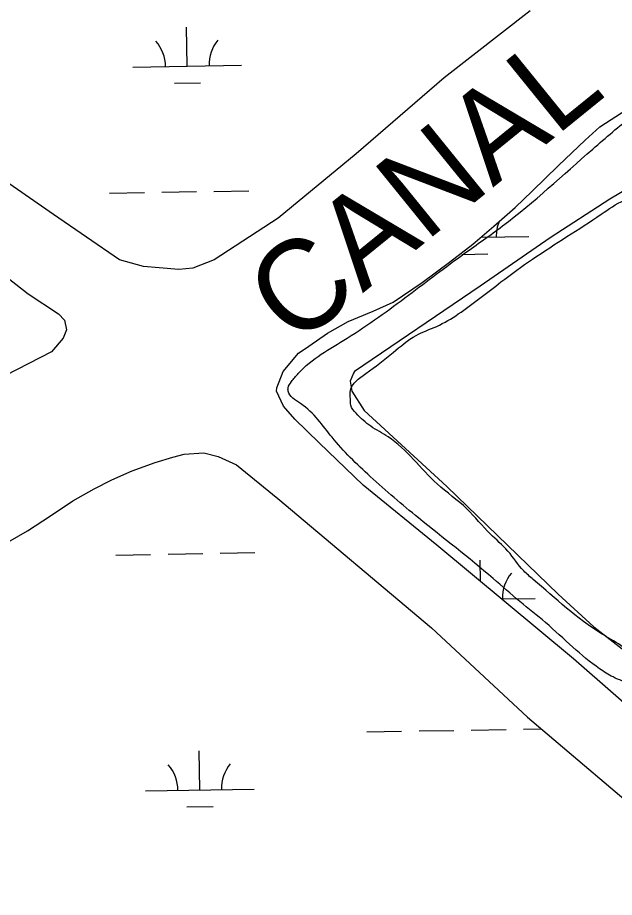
# Model space of a CAD drawing. Extents: x 3887375 to 3925618, y 296674 to 322633.
# Drawn here: x 3897586 to 3898135, y 313327 to 314136 of the extents above; entities that cross this region are included whole.
import ezdxf

# ---------------------------------------------------------------- set-up
doc = ezdxf.new("R2010")
doc.units = 0
for name, color, linetype in [('V-RIVR-EDGE', 7, 'Continuous'), ('V-RIVR-IDEN', 7, 'Continuous'), ('V-TOPO-SHOR', 7, 'Continuous'), ('V-WETL-SWMP', 7, 'Continuous')]:
    doc.layers.add(name, color=color, linetype=linetype)

msp = doc.modelspace()

# ---------------------------------------------------------------- linework, layer by layer
at = {"layer": 'V-RIVR-EDGE'}
for points in [[(3898164.94, 313539.86), (3898176.19, 313530.37), (3898173.97, 313525.53), (3898165.16, 313524.23), (3898150.63, 313524.27), (3898133.92, 313529.59), (3898121.6, 313537.11), (3898097, 313556.98), (3898071.95, 313579.5), (3898048.23, 313598.93), (3898023.62, 313620.13), (3897955.07, 313675.78), (3897910.69, 313713.75), (3897875.56, 313749.94), (3897846.57, 313780.84), (3897835.15, 313792.31), (3897835.16, 313795.4), (3897838.26, 313801.11), (3897844.44, 313808.58), (3897889.43, 313841.05), (3897945.89, 313880.54), (3897997.06, 313918.72), (3898032.35, 313944.17), (3898115.3, 314014.86), (3898151.92, 314045.59), (3898169.13, 314058.76), (3898185.89, 314069.72), (3898210.57, 314081.55), (3898238.79, 314095.13), (3898264.78, 314102.99), (3898293.86, 314110.41), (3898303.99, 314109.94), (3898328.65, 314109.44), (3898350.22, 314110.27), (3898402.18, 314110.14), (3898451.92, 314105.17), (3898499.47, 314103.29), (3898532.93, 314101.45), (3898579.15, 314096.93), (3898650.9, 314088.83), (3898693.6, 314085.2), (3898742.91, 314080.68), (3898803.23, 314079.2), (3898857.83, 314081.71), (3898902.75, 314085.12), (3898930.5, 314088.58), (3898962.21, 314092.9), (3899002.71, 314088.84), (3899033.51, 314081.28), (3899062.09, 314064.03), (3899078.78, 314047.7), (3899091.94, 314025.21), (3899105.08, 313997.44), (3899105.9, 313974.98), (3899101.87, 313948.13), (3899094.77, 313925.26), (3899084.14, 313899.3)], [(3898164.94, 313539.86), (3898141.03, 313558.63), (3898123.45, 313569.24), (3898060.6, 313619.16), (3898051.82, 313627.1), (3898037.33, 313645.19), (3898021.08, 313661.08), (3897999.56, 313684.03), (3897972.32, 313707), (3897927.07, 313750.26), (3897911.25, 313759.98), (3897897.63, 313771.91), (3897892.8, 313779.4), (3897892.38, 313785.13), (3897892.4, 313793.05), (3897906.52, 313808.43), (3897931.67, 313827.74), (3897952.84, 313843.54), (3897971.8, 313851.86), (3897991.64, 313863.26), (3898030.9, 313892.66), (3898060.01, 313913.72), (3898123.08, 313954.96), (3898144.24, 313967.67), (3898156.14, 313971.17), (3898170.23, 313972.45), (3898180.37, 313975.51), (3898186.99, 313979.9), (3898199.35, 313994.84), (3898201.56, 313997.91), (3898205.08, 313998.79), (3898207.28, 313997.46), (3898214.74, 313985.99), (3898218.7, 313983.78), (3898229.71, 313984.2), (3898236.31, 313984.18), (3898245.55, 313979.31), (3898250.83, 313978.86), (3898264.92, 313981.47)]]:
    msp.add_spline(points, degree=3, dxfattribs=at)
at = {"layer": 'V-TOPO-SHOR'}
for points in [[(3898057.62, 314141.81), (3897978.56, 314080.42), (3897897.73, 314010.48), (3897825.96, 313951.28), (3897767.04, 313912.97), (3897747.48, 313905.37), (3897734.61, 313904.25), (3897716.5, 313905.52), (3897702.02, 313906.73), (3897680.04, 313913), (3897619.39, 313954.8), (3897537.87, 314011.1)], [(3898211.98, 313446.38), (3898097.52, 313546.35), (3897971.93, 313650.78), (3897904.23, 313705.87), (3897863.64, 313744.73), (3897841.23, 313766.49), (3897830.87, 313778.52), (3897824.49, 313792.13), (3897824.87, 313795.42), (3897830.71, 313810.49), (3897844.81, 313827.08), (3897854.13, 313833.53), (3897871.45, 313845.45), (3897890.41, 313856.36), (3897913.29, 313865.9), (3897931.88, 313874.18), (3897958.52, 313892.22), (3897983.52, 313910.95), (3898004.87, 313927.43), (3898024.24, 313943.94), (3898043.95, 313961.1), (3898059.67, 313976.01), (3898083.76, 313999.7), (3898108.18, 314023.05), (3898121.88, 314035.36), (3898146.85, 314051.45)], [(3897563.28, 313907.03), (3897596.18, 313881.8), (3897623.9, 313863.25), (3897629.42, 313857.56), (3897631.26, 313848.63), (3897628.18, 313841.1), (3897617.43, 313828.41), (3897575.25, 313806.66)], [(3897571.51, 313650.05), (3897595.45, 313663.85), (3897616.75, 313677.69), (3897637.07, 313691.54), (3897656.68, 313702.45), (3897672.96, 313710.77), (3897691.87, 313719.04), (3897712.75, 313726.63), (3897728.98, 313731.65), (3897739.57, 313734.45), (3897757.71, 313735.49), (3897770.84, 313732.32), (3897787.53, 313724.48), (3897825.61, 313693.58), (3897967.13, 313574.73), (3898055.17, 313492.63), (3898178.13, 313388.57), (3898271.18, 313310.68)]]:
    msp.add_lwpolyline(points, dxfattribs=at)
at = {"layer": 'V-WETL-SWMP'}
for p, q in [((3897742.41, 314090.97), (3897741.79, 314126.97)), ((3897692.41, 314090.11), (3897792.4, 314091.83)), ((3897730.67, 314075.34), (3897754.67, 314075.75)), ((3897670.99, 313974.3), (3897702.99, 313974.85)), ((3897718.98, 313975.12), (3897750.98, 313975.67)), ((3897766.98, 313975.94), (3897798.97, 313976.49)), ((3898012.25, 313933.72), (3898056.58, 313934.48)), ((3897994.85, 313917.99), (3898018.85, 313918.4)), ((3897676.7, 313641.67), (3897708.7, 313642.22)), ((3897724.7, 313642.49), (3897756.69, 313643.04)), ((3897772.69, 313643.32), (3897804.68, 313643.87)), ((3898012.01, 313617.45), (3898011.67, 313636.99)), ((3898031.41, 313601.32), (3898062.28, 313601.85)), ((3897907.53, 313479.11), (3897939.52, 313479.66)), ((3897955.52, 313479.93), (3897987.51, 313480.48)), ((3898003.51, 313480.75), (3898035.51, 313481.3)), ((3898051.51, 313481.58), (3898067.89, 313481.86)), ((3897753.83, 313425.72), (3897753.21, 313461.71)), ((3897703.84, 313424.86), (3897803.82, 313426.58)), ((3897742.09, 313410.08), (3897766.09, 313410.5))]:
    msp.add_line(p, q, dxfattribs=at)
for points in [[(3898057.61, 314141.81), (3897978.56, 314080.42), (3897897.73, 314010.48), (3897825.96, 313951.28), (3897767.04, 313912.98), (3897747.48, 313905.37), (3897734.61, 313904.25), (3897716.5, 313905.52), (3897702.02, 313906.73), (3897680.04, 313913), (3897619.39, 313954.8), (3897537.87, 314011.1)], [(3898211.98, 313446.38), (3898097.52, 313546.35), (3897971.93, 313650.78), (3897904.23, 313705.87), (3897863.64, 313744.73), (3897841.23, 313766.5), (3897830.87, 313778.52), (3897824.49, 313792.13), (3897824.87, 313795.42), (3897830.71, 313810.49), (3897844.81, 313827.08), (3897854.13, 313833.53), (3897871.45, 313845.45), (3897890.41, 313856.36), (3897913.29, 313865.9), (3897931.88, 313874.18), (3897958.52, 313892.22), (3897983.52, 313910.95), (3898004.87, 313927.43), (3898024.24, 313943.94), (3898043.95, 313961.1), (3898059.67, 313976.01), (3898083.76, 313999.7), (3898108.18, 314023.05), (3898121.88, 314035.36), (3898146.85, 314051.45)], [(3898182.97, 313999.8), (3898130.94, 313968.69), (3898076.02, 313933.11), (3898011.72, 313888.73), (3897896.2, 313810.48), (3897895.23, 313808.69), (3897892.26, 313801.5), (3897893.78, 313792.34), (3897905.06, 313774.66), (3897981.14, 313704.77), (3898083.62, 313605.77), (3898116.35, 313575.55), (3898154.58, 313546.07)], [(3897563.28, 313907.03), (3897596.18, 313881.8), (3897623.9, 313863.25), (3897629.42, 313857.56), (3897631.26, 313848.63), (3897628.18, 313841.1), (3897617.43, 313828.41), (3897575.25, 313806.66)], [(3897571.51, 313650.04), (3897595.45, 313663.85), (3897616.75, 313677.69), (3897637.07, 313691.54), (3897656.68, 313702.45), (3897672.96, 313710.76), (3897691.87, 313719.04), (3897712.75, 313726.63), (3897728.98, 313731.65), (3897739.57, 313734.45), (3897757.71, 313735.49)], [(3897757.71, 313735.49), (3897770.84, 313732.32), (3897787.53, 313724.48), (3897825.61, 313693.58), (3897967.13, 313574.73), (3898055.17, 313492.63), (3898178.13, 313388.57), (3898271.18, 313310.67)]]:
    msp.add_lwpolyline(points, dxfattribs=at)
for centre, start, end in [((3897687.16, 314090.5), 0.21154, 41.7552), ((3897797.63, 314092.39), 140.21154, 181.75519), ((3898061.81, 313935.04), 158.13953, 181.75519), ((3898067.52, 313602.42), 140.21154, 181.75519), ((3897698.59, 313425.25), 0.21154, 41.7552), ((3897809.05, 313427.14), 140.21154, 181.75519)]:
    msp.add_arc(centre, 35.25, start, end, dxfattribs=at)

# ---------------------------------------------------------------- texts
at = {"layer": 'V-RIVR-IDEN'}
msp.add_text('CANAL', height=83, rotation=39.03357, dxfattribs=at).set_placement((3897841.4, 313831.67))

doc.saveas('drawing.dxf')
